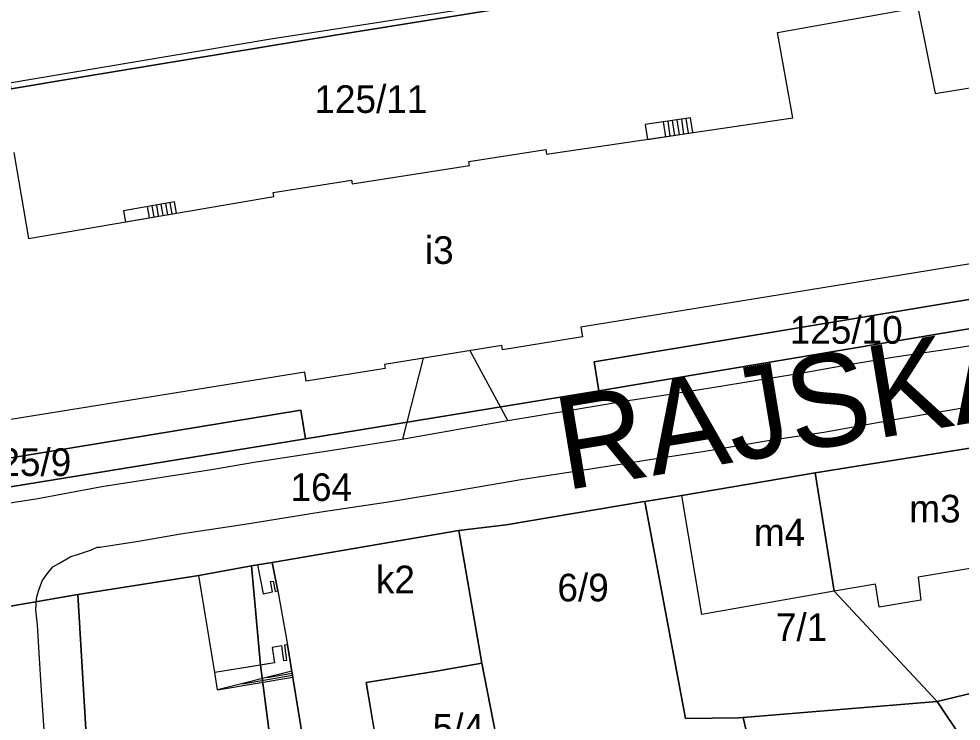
# Model space of a CAD drawing. Extents: x -304109 to -273954, y 21500 to 39796.
# Drawn here: x -294162.7 to -294060.4, y 32202 to 32278.2 of the extents above; entities that cross this region are included whole.
import ezdxf

# ---------------------------------------------------------------- set-up
doc = ezdxf.new("R2010")
doc.units = 0
for name, color, linetype in [('Budynki', 7, 'Continuous'), ('Budynki - opisy', 7, 'Continuous'), ('Działki', 7, 'Continuous'), ('Działki - numery', 7, 'Continuous'), ('krawedzie_ulic', 7, 'Continuous'), ('Level 43', 7, 'Continuous'), ('nazwy_ulic', 7, 'Continuous')]:
    doc.layers.add(name, color=color, linetype=linetype)

msp = doc.modelspace()

# ---------------------------------------------------------------- linework, layer by layer
at = {"layer": 'Budynki'}
for points in [[(-294163.247, 32263.736), (-294161.646, 32254.385), (-294135.027, 32258.942), (-294135.095, 32259.376), (-294126.589, 32260.712), (-294126.524, 32260.301), (-294113.807, 32262.299), (-294113.877, 32262.741), (-294105.511, 32264.055), (-294105.434, 32263.534), (-294078.721, 32267.472), (-294080.37, 32276.755), (-294065.156, 32279.478), (-294063.267, 32270.14), (-294036.649, 32274.467)], [(-294033.376, 32255.857), (-294101.703, 32244.748), (-294101.532, 32243.696), (-294110.212, 32242.284), (-294110.29, 32242.768), (-294123.025, 32240.697), (-294122.955, 32240.271), (-294131.515, 32238.879), (-294131.676, 32239.881), (-294200.679, 32228.774)], [(-294130.89, 32194.14), (-294133.54, 32210.27), (-294133.86, 32210.23), (-294133.64, 32208.56), (-294133.95, 32208.52), (-294134.16, 32210.15), (-294135.21, 32209.98), (-294134.94, 32208.31), (-294136.48, 32208.06), (-294141.44, 32207.26), (-294143.18, 32217.78), (-294137.46, 32218.84), (-294136.79, 32218.97), (-294136.2, 32215.82), (-294135.18, 32216.01), (-294135.39, 32217.14), (-294135.09, 32217.19), (-294134.88, 32216.07), (-294134.58, 32216.13), (-294135.2, 32219.21), (-294114.96, 32222.7), (-294112.45, 32208.29), (-294117.39, 32207.4), (-294125.01, 32206.19), (-294123.18, 32195.41)]]:
    msp.add_lwpolyline(points, dxfattribs=at)
for points in [[(-294076.3, 32228.95), (-294055.46, 32232.29), (-294053.14, 32219.62), (-294065.12, 32217.6), (-294064.8, 32215.12), (-294069.34, 32214.37), (-294069.75, 32216.85), (-294074.21, 32216.09)], [(-294076.3, 32228.95), (-294074.21, 32216.09), (-294088.58, 32213.57), (-294090.74, 32226.49)]]:
    msp.add_lwpolyline(points, close=True, dxfattribs=at)
at = {"layer": 'Działki'}
for points in [[(-294085.46, 32283.38), (-294128.38, 32276.45), (-294155.97, 32271.88), (-294163.52, 32270.64), (-294167.11, 32292.35)], [(-294036.01, 32291.26), (-294025.24, 32276.83), (-294020.07, 32277.69), (-294018.87, 32270.45), (-294016.3, 32254.95), (-294100.28, 32240.99), (-294099.75, 32237.85), (-294131.59, 32232.64), (-294132.1, 32235.75), (-294216.59, 32221.86), (-294216.1, 32218.84), (-294226.72, 32217.11), (-294228.16, 32223.5), (-294231.45, 32222.99), (-294236.93, 32258.68), (-294222.75, 32260.97), (-294196.95, 32265.15), (-294163.52, 32270.64), (-294155.97, 32271.88), (-294128.38, 32276.45), (-294085.46, 32283.38)], [(-294178.74, 32224.95), (-294131.59, 32232.64), (-294099.75, 32237.85), (-294015.8, 32251.91)], [(-294055.46, 32232.29), (-294076.3, 32228.95), (-294090.74, 32226.49), (-294094.75, 32225.83), (-294095.04, 32225.78), (-294109.82, 32223.3), (-294114.96, 32222.7), (-294135.2, 32219.21), (-294136.79, 32218.97), (-294137.46, 32218.84), (-294143.18, 32217.78), (-294156.28, 32215.73), (-294172.8, 32212.87)], [(-294109.66, 32194.03), (-294112.45, 32208.29), (-294114.96, 32222.7), (-294109.82, 32223.3), (-294095.04, 32225.78), (-294094.75, 32225.83), (-294090.37, 32202.26), (-294084.56, 32202.36), (-294084.09, 32202.38), (-294083.52, 32199.88)], [(-294172.8, 32212.87), (-294156.28, 32215.73), (-294154.09, 32178.59), (-294153.08, 32161.58), (-294152.72, 32156.31), (-294152.57, 32156.32), (-294151.91, 32146.64), (-294152.09, 32146.63), (-294151.77, 32141.39), (-294150.12, 32117.13), (-294149.94, 32113.45), (-294149.85, 32110.72), (-294150.03, 32110.71), (-294149.87, 32107.31), (-294149.67, 32107.32), (-294149.05, 32094.67), (-294163.71, 32095.53)]]:
    msp.add_lwpolyline(points, dxfattribs=at)
for points in [[(-294099.75, 32237.85), (-294100.28, 32240.99), (-294016.3, 32254.95), (-294015.8, 32251.91)], [(-294216.1, 32218.84), (-294216.59, 32221.86), (-294132.1, 32235.75), (-294131.59, 32232.64), (-294178.74, 32224.95)], [(-294052.1, 32206.77), (-294063.03, 32204.13), (-294074.21, 32216.09), (-294076.3, 32228.95), (-294055.46, 32232.29), (-294053.14, 32219.62), (-294052.92, 32218.39), (-294054.03, 32218.19), (-294053.06, 32213.39), (-294052.62, 32210.36)], [(-294076.3, 32228.95), (-294074.21, 32216.09), (-294063.03, 32204.13), (-294084.09, 32202.38), (-294084.56, 32202.36), (-294090.37, 32202.26), (-294094.75, 32225.83), (-294090.74, 32226.49)], [(-294114.96, 32222.7), (-294112.45, 32208.29), (-294109.66, 32194.03), (-294112.42, 32193.48), (-294113.5, 32193.26), (-294112.1, 32185.52), (-294116.27, 32184.78), (-294120.09, 32184.12), (-294120.91, 32196.33), (-294134.67, 32194.17), (-294136.48, 32208.06), (-294137.46, 32218.84), (-294136.79, 32218.97), (-294135.2, 32219.21)], [(-294156.28, 32215.73), (-294143.18, 32217.78), (-294137.46, 32218.84), (-294136.48, 32208.06), (-294134.67, 32194.17), (-294120.91, 32196.33), (-294120.09, 32184.12), (-294124.02, 32183.48), (-294154.09, 32178.59)], [(-294049.48, 32184), (-294054.69, 32191.64), (-294063.03, 32204.13), (-294052.1, 32206.77), (-294044.38, 32208.69), (-294043.22, 32208.97), (-294033.5, 32211.3), (-294030.64, 32212.02), (-294027.78, 32212.74), (-294024.16, 32213.67), (-294022.52, 32207.6), (-294022.15, 32207.67), (-294021.56, 32205.2), (-294021.51, 32204.98), (-294021.77, 32204.91), (-294024.24, 32204.26), (-294022.77, 32198.61), (-294021.73, 32193.84), (-294021.65, 32193.48), (-294042.96, 32187.33)], [(-294054.69, 32191.64), (-294080.34, 32185.84), (-294081.16, 32189.61), (-294081.96, 32193.07), (-294083.52, 32199.88), (-294084.09, 32202.38), (-294063.03, 32204.13)]]:
    msp.add_lwpolyline(points, close=True, dxfattribs=at)
at = {"layer": 'krawedzie_ulic'}
for points in [[(-294215.873, 32217.023), (-294220.906, 32225.072), (-294222.719, 32234.265), (-294224.709, 32243.819), (-294225.796, 32250), (-294227.04, 32258.177), (-294226.715, 32259.216), (-294226.066, 32260.19), (-294225.028, 32260.97), (-294223.665, 32261.619), (-294219.9, 32262.269), (-294193.419, 32266.296), (-294135.367, 32276.071), (-294091.985, 32282.807)], [(-294056.388, 32243.204), (-294061.44, 32242.392), (-294067.652, 32241.494), (-294072.395, 32240.71), (-294077.885, 32239.74), (-294082.137, 32239.037), (-294087.911, 32238.116), (-294092.757, 32237.332), (-294096.83, 32236.708), (-294103.479, 32235.6), (-294109.639, 32234.577)], [(-294113.762, 32242.218), (-294109.639, 32234.577)], [(-294118.834, 32241.404), (-294121.048, 32232.592)], [(-294159.854, 32199.436), (-294160.233, 32205.265), (-294160.496, 32209.418), (-294160.674, 32212.436), (-294160.841, 32214.061), (-294160.778, 32215.347), (-294160.546, 32216.102), (-294160.169, 32217.207), (-294159.605, 32217.967), (-294158.989, 32218.731), (-294158.349, 32219.112), (-294157.048, 32219.85), (-294156.344, 32220.082), (-294154.928, 32220.557), (-294154.179, 32220.859), (-294153.924, 32220.874), (-294152.274, 32221.118), (-294149.697, 32221.525), (-294145.161, 32222.333), (-294138.175, 32223.366), (-294129.875, 32224.693), (-294122.348, 32225.833), (-294115.183, 32227.022), (-294107.992, 32228.263), (-294101.135, 32229.295), (-294093.995, 32230.432), (-294088.479, 32231.273), (-294081.365, 32232.436), (-294075.359, 32233.359), (-294067.937, 32234.679), (-294060.489, 32235.973), (-294055.153, 32236.839)], [(-294109.639, 32234.577), (-294109.665, 32234.573), (-294121.134, 32232.577), (-294127.526, 32231.549), (-294137.141, 32230.058), (-294141.78, 32229.274), (-294147.193, 32228.434), (-294153.689, 32227.405), (-294160.647, 32226.114), (-294166.704, 32225.165), (-294171.627, 32224.328), (-294176.525, 32223.569), (-294181.577, 32222.731), (-294185.417, 32222.161), (-294190.135, 32221.429), (-294195.238, 32220.565), (-294201.629, 32219.381), (-294206.397, 32218.546), (-294211.629, 32217.707), (-294215.873, 32217.023)]]:
    msp.add_lwpolyline(points, dxfattribs=at)
at = {"layer": 'Level 43'}
for p, q in [((-294089.81, 32267.5), (-294094.73, 32266.775)), ((-294090.799, 32267.354), (-294090.559, 32265.727)), ((-294090.305, 32267.427), (-294090.065, 32265.8)), ((-294089.57, 32265.873), (-294089.81, 32267.5)), ((-294094.73, 32266.775), (-294094.49, 32265.147)), ((-294092.778, 32267.062), (-294092.538, 32265.435)), ((-294092.283, 32267.135), (-294092.043, 32265.508)), ((-294091.789, 32267.208), (-294091.549, 32265.581)), ((-294091.294, 32267.281), (-294091.054, 32265.654)), ((-294094.49, 32265.147), (-294089.57, 32265.873)), ((-294145.8, 32258.35), (-294151.334, 32257.403)), ((-294146.786, 32258.181), (-294146.577, 32256.965)), ((-294146.293, 32258.266), (-294146.085, 32257.049)), ((-294145.592, 32257.133), (-294145.8, 32258.35)), ((-294151.334, 32257.403), (-294151.128, 32256.202)), ((-294151.125, 32256.186), (-294145.592, 32257.133)), ((-294148.757, 32257.844), (-294148.549, 32256.627)), ((-294148.264, 32257.928), (-294148.056, 32256.712)), ((-294147.771, 32258.013), (-294147.563, 32256.796)), ((-294147.278, 32258.097), (-294147.07, 32256.88)), ((-294151.128, 32256.202), (-294151.125, 32256.186)), ((-294114.96, 32222.7), (-294135.2, 32219.21)), ((-294112.45, 32208.29), (-294114.96, 32222.7)), ((-294143.18, 32217.78), (-294137.46, 32218.84)), ((-294137.46, 32218.84), (-294136.79, 32218.97)), ((-294136.79, 32218.97), (-294135.2, 32219.21)), ((-294136.79, 32218.97), (-294136.2, 32215.82)), ((-294135.2, 32219.21), (-294134.58, 32216.13)), ((-294141.44, 32207.26), (-294143.18, 32217.78)), ((-294135.39, 32217.14), (-294135.09, 32217.19)), ((-294135.18, 32216.01), (-294135.39, 32217.14)), ((-294135.09, 32217.19), (-294134.88, 32216.07)), ((-294136.2, 32215.82), (-294135.18, 32216.01)), ((-294134.88, 32216.07), (-294134.58, 32216.13)), ((-294134.58, 32216.13), (-294133.54, 32210.27)), ((-294134.58, 32216.13), (-294133.54, 32210.27)), ((-294134.16, 32210.15), (-294135.21, 32209.98)), ((-294133.95, 32208.52), (-294134.16, 32210.15)), ((-294133.54, 32210.27), (-294133.86, 32210.23)), ((-294133.86, 32210.23), (-294133.64, 32208.56)), ((-294133.54, 32210.27), (-294130.89, 32194.14)), ((-294135.21, 32209.98), (-294134.94, 32208.31)), ((-294134.94, 32208.31), (-294141.44, 32207.26)), ((-294133.64, 32208.56), (-294133.95, 32208.52)), ((-294117.39, 32207.4), (-294112.45, 32208.29)), ((-294141.12, 32205.37), (-294141.44, 32207.26)), ((-294133.068, 32207.406), (-294141.12, 32205.37)), ((-294135.748, 32206.728), (-294133.033, 32207.188)), ((-294132.962, 32206.751), (-294133.069, 32207.406)), ((-294125.01, 32206.19), (-294117.39, 32207.4)), ((-294141.12, 32205.37), (-294132.962, 32206.751)), ((-294138.434, 32206.049), (-294132.998, 32206.969)), ((-294123.18, 32195.41), (-294125.01, 32206.19))]:
    msp.add_line(p, q, dxfattribs=at)

# ---------------------------------------------------------------- texts
at = {"layer": 'Budynki - opisy'}
for s, p in [('i3', (-294118.635, 32251.623)), ('m3', (-294066.071, 32223.555)), ('m4', (-294082.935, 32220.983)), ('k2', (-294123.953, 32215.866))]:
    msp.add_text(s, height=3, dxfattribs=at).set_placement(p)
at = {"layer": 'Działki - numery'}
for s, p in [('125/11', (-294130.624, 32268.016)), ('125/10', (-294079.044, 32242.959)), ('125/9', (-294167.042, 32228.602)), ('164', (-294133.22, 32225.89)), ('6/9', (-294104.255, 32214.988)), ('7/1', (-294080.548, 32210.681)), ('5/4', (-294117.796, 32199.772))]:
    msp.add_text(s, height=3, dxfattribs=at).set_placement(p)
at = {"layer": 'nazwy_ulic'}
msp.add_text('RAJSKA', height=10, rotation=9.44216, dxfattribs=at).set_placement((-294103.428, 32227.029))

doc.saveas('drawing.dxf')
